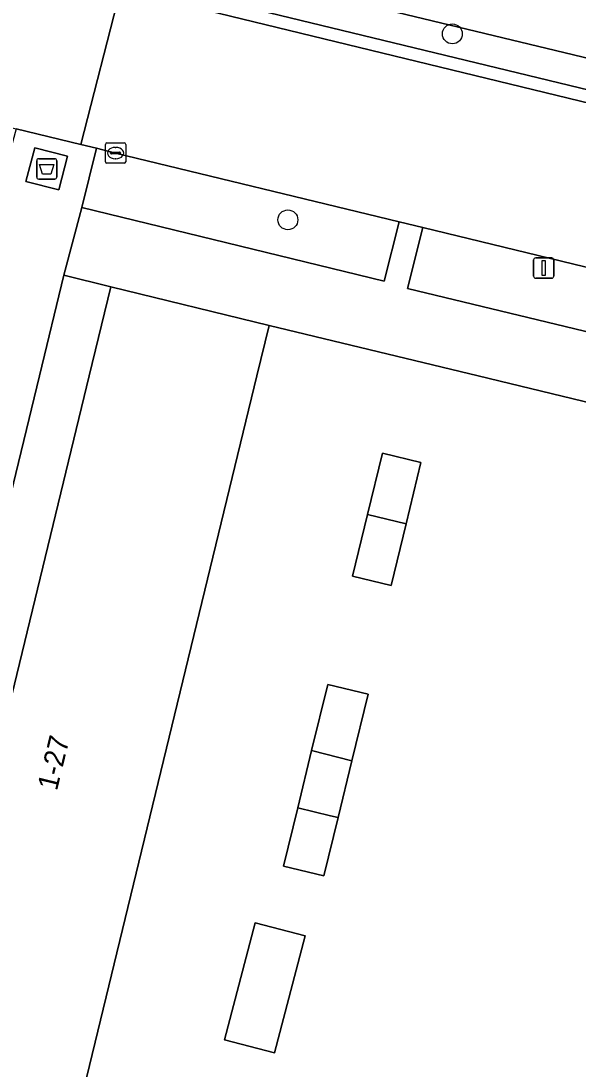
# Model space of a CAD drawing. Extents: x 162803 to 163818, y 381639 to 382475.
# Drawn here: x 163449.6 to 163477, y 382215.9 to 382267.5 of the extents above; entities that cross this region are included whole.
import ezdxf

# ---------------------------------------------------------------- set-up
doc = ezdxf.new("R2010")
doc.units = 0
for name, color, linetype in [('IMGEO_Afval_apart_plaats', 7, 'Continuous'), ('IMGEO_Boom', 7, 'Continuous'), ('IMGEO_Erf', 7, 'Continuous'), ('IMGEO_Groenvoorziening', 7, 'Continuous'), ('IMGEO_Haag', 7, 'Continuous'), ('IMGEO_Kolk', 7, 'Continuous'), ('IMGEO_Lichtmast', 7, 'Continuous'), ('IMGEO_Pand', 7, 'Continuous'), ('IMGEO_Pand_nummerreeks', 7, 'Continuous'), ('IMGEO_Rijbaan_lokaal_gesloten', 7, 'Continuous'), ('IMGEO_Rijbaan_lokaal_open', 7, 'Continuous'), ('IMGEO_Voetpad_gesloten', 7, 'Continuous'), ('IMGEO_Voetpad_open', 7, 'Continuous')]:
    doc.layers.add(name, color=color, linetype=linetype)

msp = doc.modelspace()

# ---------------------------------------------------------------- linework, layer by layer
at = {"layer": 'IMGEO_Afval_apart_plaats'}
for p, q in [((163450.372, 382259.789), (163450.372, 382260.589)), ((163450.372, 382260.589), (163450.372, 382259.789)), ((163450.472, 382260.689), (163451.262, 382260.689)), ((163451.262, 382260.689), (163450.472, 382260.689)), ((163451.362, 382260.589), (163451.362, 382259.789)), ((163451.362, 382259.789), (163451.362, 382260.589)), ((163451.262, 382259.689), (163450.472, 382259.689)), ((163450.472, 382259.689), (163451.262, 382259.689))]:
    msp.add_line(p, q, dxfattribs=at)
msp.add_lwpolyline([(163450.515, 382260.403), (163451.219, 382260.403), (163451.07, 382259.933), (163450.664, 382259.933), (163450.515, 382260.403)], dxfattribs=at)
for centre, start, end in [((163450.472, 382260.589), 90, 180), ((163450.472, 382260.589), 90, 180), ((163451.262, 382260.589), 0, 90), ((163451.262, 382260.589), 360, 90), ((163450.472, 382259.789), 180, 270), ((163450.472, 382259.789), 180, 270), ((163451.262, 382259.789), 270, 0), ((163451.262, 382259.789), 270, 0)]:
    msp.add_arc(centre, 0.1, start, end, dxfattribs=at)
at = {"layer": 'IMGEO_Boom'}
for centre in [(163470.831, 382266.835), (163462.734, 382257.681)]:
    msp.add_circle(centre, 0.489, dxfattribs=at)
at = {"layer": 'IMGEO_Erf'}
for points in [[(163451.706, 382254.962), (163450.503, 382250), (163440.982, 382210.715), (163443.283, 382210.165), (163452.96, 382250), (163454.023, 382254.378)], [(163499.006, 382243.493), (163472.094, 382250), (163461.817, 382252.485), (163461.213, 382250), (163451.077, 382208.272), (163455.726, 382207.151), (163456.946, 382212.235), (163470.152, 382209.066), (163468.932, 382203.981), (163470.382, 382203.596), (163471.6, 382208.672), (163484.806, 382205.503), (163483.588, 382200.427), (163488.338, 382199.281)], [(163468.549, 382242.709), (163467.814, 382239.683), (163465.915, 382240.145), (163466.65, 382243.17), (163467.385, 382246.196), (163469.284, 382245.735)], [(163465.209, 382228.254), (163464.512, 382225.388), (163462.522, 382225.871), (163463.218, 382228.738), (163463.905, 382231.567), (163464.694, 382234.813), (163466.684, 382234.329), (163465.886, 382231.044)], [(163463.582, 382222.432), (163462.078, 382216.679), (163459.619, 382217.323), (163461.123, 382223.075)]]:
    msp.add_lwpolyline(points, close=True, dxfattribs=at)
at = {"layer": 'IMGEO_Groenvoorziening'}
for points in [[(163515.133, 382262.867), (163499.763, 382266.618), (163321.09, 382310.224), (163319.582, 382303.902), (163454.527, 382271.183), (163458.099, 382270.32), (163491.12, 382262.359), (163491.787, 382265.222), (163493.656, 382264.792), (163493.735, 382265.193), (163496.366, 382264.565), (163495.735, 382261.997), (163495.875, 382261.967), (163495.717, 382261.249), (163500, 382260.217), (163509.232, 382257.991), (163509.794, 382260.051), (163514.145, 382258.863)], [(163491.12, 382262.359), (163458.099, 382270.32), (163457.763, 382268.866), (163480.136, 382263.44), (163494.872, 382259.849), (163494.724, 382259.246), (163497.627, 382258.541), (163497.773, 382259.142), (163500.142, 382258.565), (163504.436, 382257.506), (163507.407, 382256.88), (163508.844, 382256.568), (163509.232, 382257.991), (163500, 382260.217), (163495.717, 382261.249), (163495.674, 382261.056), (163491.087, 382262.215)], [(163494.872, 382259.849), (163480.136, 382263.44), (163457.763, 382268.866), (163457.62, 382268.272), (163479.972, 382262.832), (163494.724, 382259.246)], [(163468.206, 382257.584), (163454.253, 382260.97), (163453.317, 382261.201), (163452.59, 382258.294), (163467.479, 382254.662)], [(163494.353, 382251.226), (163479.039, 382254.956), (163469.382, 382257.299), (163468.625, 382254.298), (163486.458, 382250), (163493.652, 382248.266), (163494.063, 382250)]]:
    msp.add_lwpolyline(points, close=True, dxfattribs=at)
at = {"layer": 'IMGEO_Haag'}
msp.add_lwpolyline([(163494.872, 382259.849), (163480.136, 382263.44), (163457.763, 382268.866), (163457.62, 382268.272), (163479.972, 382262.832), (163494.724, 382259.246)], close=True, dxfattribs=at)
at = {"layer": 'IMGEO_Kolk'}
for p, q in [((163453.827, 382261.469), (163454.679, 382261.469)), ((163453.752, 382260.543), (163453.752, 382261.395)), ((163454.011, 382260.963), (163454.011, 382260.975)), ((163454.054, 382261.012), (163454.452, 382261.012)), ((163454.24, 382261.249), (163454.265, 382261.249)), ((163454.495, 382260.975), (163454.495, 382260.963)), ((163454.753, 382261.395), (163454.753, 382260.543)), ((163454.679, 382260.469), (163453.827, 382260.469)), ((163454.449, 382260.926), (163454.051, 382260.926)), ((163454.263, 382260.689), (163454.238, 382260.689))]:
    msp.add_line(p, q, dxfattribs=at)
for points in [[(163453.827, 382261.469), (163454.679, 382261.469)], [(163453.752, 382260.543), (163453.752, 382261.395)], [(163454.753, 382261.395), (163454.753, 382260.543)], [(163454.679, 382260.469), (163453.827, 382260.469)]]:
    msp.add_lwpolyline(points, dxfattribs=at)
for centre, radius, start, end in [((163453.829, 382261.393), 0.0765, 91.552, 178.448), ((163453.829, 382261.393), 0.0765, 91.552, 178.448), ((163454.677, 382261.393), 0.0765, 1.552, 88.448), ((163454.677, 382261.393), 0.0765, 1.552, 88.448), ((163454.051, 382260.972), 0.0403, 85.8775, 175.7526), ((163454.048, 382260.962), 0.0366, 178.938, 274.7102), ((163454.452, 382260.969), 0.043, 264.8664, 352.4533), ((163454.456, 382260.974), 0.0386, 1.7309, 96.639), ((163453.829, 382260.545), 0.0765, 181.552, 268.448), ((163453.829, 382260.545), 0.0765, 181.552, 268.448), ((163454.677, 382260.545), 0.0765, 271.552, 358.448), ((163454.677, 382260.545), 0.0765, 271.552, 358.448)]:
    msp.add_arc(centre, radius, start, end, dxfattribs=at)
for centre, major_axis, ratio, start_param, end_param in [((163454.239, 382260.969), (-0.387, 0.002), 0.722429, 4.712389, 7.853982), ((163454.264, 382260.969), (-0.39, 0.002), 0.717154, 1.570796, 4.712389)]:
    msp.add_ellipse(centre, major_axis=major_axis, ratio=ratio, start_param=start_param, end_param=end_param, dxfattribs=at)
at = {"layer": 'IMGEO_Lichtmast'}
for p, q in [((163474.931, 382255.808), (163475.721, 382255.808)), ((163475.721, 382255.808), (163474.931, 382255.808)), ((163474.831, 382254.908), (163474.831, 382255.708)), ((163474.831, 382255.708), (163474.831, 382254.908)), ((163475.821, 382255.708), (163475.821, 382254.908)), ((163475.821, 382254.908), (163475.821, 382255.708)), ((163475.721, 382254.808), (163474.931, 382254.808)), ((163474.931, 382254.808), (163475.721, 382254.808))]:
    msp.add_line(p, q, dxfattribs=at)
msp.add_lwpolyline([(163475.251, 382255.683), (163475.401, 382255.683), (163475.401, 382254.933), (163475.251, 382254.933), (163475.251, 382255.683)], dxfattribs=at)
for centre, start, end in [((163474.931, 382255.708), 90, 180), ((163474.931, 382255.708), 90, 180), ((163475.721, 382255.708), 0, 90), ((163475.721, 382255.708), 360, 90), ((163474.931, 382254.908), 180, 270), ((163474.931, 382254.908), 180, 270), ((163475.721, 382254.908), 270, 0), ((163475.721, 382254.908), 270, 0)]:
    msp.add_arc(centre, 0.1, start, end, dxfattribs=at)
at = {"layer": 'IMGEO_Pand'}
for points in [[(163461.817, 382252.485), (163454.023, 382254.378), (163452.96, 382250), (163443.283, 382210.165), (163451.077, 382208.272), (163461.213, 382250)], [(163469.284, 382245.735), (163467.385, 382246.196), (163466.65, 382243.17), (163468.549, 382242.709)], [(163468.549, 382242.709), (163466.65, 382243.17), (163465.915, 382240.145), (163467.814, 382239.683)], [(163463.905, 382231.567), (163465.886, 382231.044), (163466.684, 382234.329), (163464.694, 382234.813)], [(163465.886, 382231.044), (163463.905, 382231.567), (163463.218, 382228.738), (163464.83, 382228.346), (163465.209, 382228.254)], [(163465.209, 382228.254), (163464.83, 382228.346), (163463.218, 382228.738), (163462.522, 382225.871), (163464.512, 382225.388)], [(163463.582, 382222.432), (163461.123, 382223.075), (163459.619, 382217.323), (163462.078, 382216.679)]]:
    msp.add_lwpolyline(points, close=True, dxfattribs=at)
at = {"layer": 'IMGEO_Rijbaan_lokaal_gesloten'}
msp.add_lwpolyline([(163500, 382257.964), (163497.627, 382258.541), (163494.724, 382259.246), (163479.972, 382262.832), (163457.62, 382268.272), (163456.192, 382268.62), (163454.491, 382269.017), (163452.55, 382261.391), (163453.317, 382261.201), (163454.253, 382260.97), (163468.206, 382257.584), (163469.382, 382257.299), (163479.039, 382254.956), (163494.353, 382251.226), (163495.51, 382250.944), (163499.387, 382250), (163500, 382249.851), (163504.79, 382248.684), (163510.297, 382247.323), (163513.654, 382246.493)], dxfattribs=at)
at = {"layer": 'IMGEO_Rijbaan_lokaal_open'}
msp.add_lwpolyline([(163454.491, 382269.017), (163454.027, 382269.13), (163442.671, 382271.937), (163440.885, 382272.316), (163438.927, 382264.675), (163449.353, 382262.162), (163452.55, 382261.391)], close=True, dxfattribs=at)
at = {"layer": 'IMGEO_Voetpad_gesloten'}
msp.add_lwpolyline([(163451.893, 382260.808), (163450.272, 382261.229), (163449.841, 382259.571), (163451.462, 382259.15)], close=True, dxfattribs=at)
at = {"layer": 'IMGEO_Voetpad_open'}
for points in [[(163450.503, 382250), (163451.706, 382254.962), (163452.59, 382258.294), (163453.317, 382261.201), (163452.55, 382261.391), (163449.353, 382262.162), (163448.438, 382258.812), (163447.665, 382255.719), (163447.6, 382255.326), (163447.61, 382255.045)], [(163440.576, 382209.04), (163440.982, 382210.715), (163450.503, 382250)]]:
    msp.add_lwpolyline(points, dxfattribs=at)
for points in [[(163449.841, 382259.571), (163450.272, 382261.229), (163451.893, 382260.808), (163451.462, 382259.15)], [(163495.293, 382250), (163495.51, 382250.944), (163494.353, 382251.226), (163494.063, 382250), (163493.652, 382248.266), (163486.458, 382250), (163468.625, 382254.298), (163469.382, 382257.299), (163468.206, 382257.584), (163467.479, 382254.662), (163452.59, 382258.294), (163451.706, 382254.962), (163454.023, 382254.378), (163461.817, 382252.485), (163472.094, 382250), (163499.006, 382243.493), (163500, 382243.257), (163506.74, 382241.654), (163508.946, 382241.115), (163509.681, 382244.539), (163500, 382246.765), (163494.824, 382247.955)]]:
    msp.add_lwpolyline(points, close=True, dxfattribs=at)

# ---------------------------------------------------------------- texts
at = {"layer": 'IMGEO_Pand_nummerreeks'}
msp.add_text('1-27', height=1, rotation=76.3465, dxfattribs=at).set_placement((163451.366, 382229.542))

doc.saveas('drawing.dxf')
